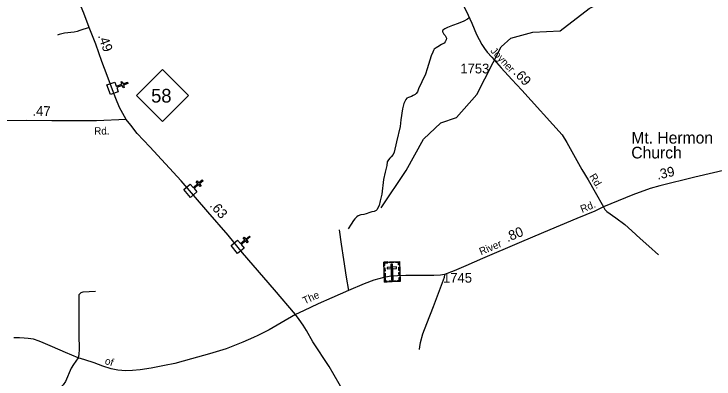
# Model space of a CAD drawing. Extents: x 2220236 to 2384410, y 720751 to 894131.
# Drawn here: x 2310967 to 2319935, y 770297 to 774971 of the extents above; entities that cross this region are included whole.
import ezdxf

# ---------------------------------------------------------------- set-up
doc = ezdxf.new("R2010")
doc.units = 0
for name, color, linetype in [('Exist Cultural Cemetery CELL', 7, 'Continuous'), ('Exist Cultural Church CELL', 7, 'Continuous'), ('Exist Cultural Church with Cemetery Label', 7, 'Continuous'), ('Exist Hydrographic Misc Water Feature', 7, 'Continuous'), ('Exist Road Non-System Type 51', 7, 'Continuous'), ('Exist Road Primary NC Attributed', 7, 'Continuous'), ('Exist Road Primary NC Service Mileage Hundredths English Label', 7, 'Continuous'), ('Exist Road Primary NC Shield CELL', 7, 'Continuous'), ('Exist Road Primary NC Shield Number Label', 7, 'Continuous'), ('Exist Road Secondary Mileage Hundredths English Label', 7, 'Continuous'), ('Exist Road Secondary Type 51 Attributed', 7, 'Continuous'), ('Exist Road Secondary Type 51 Label', 7, 'Continuous'), ('Exist Road Secondary Type 51 Number Label', 7, 'Continuous')]:
    doc.layers.add(name, color=color, linetype=linetype)

msp = doc.modelspace()

# ---------------------------------------------------------------- linework, layer by layer
at = {"layer": 'Exist Cultural Cemetery CELL'}
for points in [[(2315705, 771793.1), (2315903.9, 771801.2), (2315914.3, 771546.8), (2315715.4, 771538.7)], [(2315706.7, 771749.8), (2315718.1, 771750.3), (2315716.8, 771782.4), (2315757.3, 771784.1), (2315756.8, 771795.2), (2315705, 771793.1)], [(2315748.5, 771726.7), (2315749.3, 771708.1), (2315866.9, 771712.9), (2315866.2, 771731.5)], [(2315779, 771796.1), (2315830.8, 771798.2), (2315831.2, 771786.8), (2315779.4, 771784.7)], [(2315815.1, 771768.2), (2315796.4, 771767.5), (2315804.7, 771564.9), (2315823.4, 771565.6)], [(2315905.7, 771757.9), (2315894.4, 771757.4), (2315893.1, 771789.6), (2315852.6, 771787.9), (2315852.1, 771799), (2315904, 771801.1)], [(2315897.3, 771684.4), (2315895.5, 771727.7), (2315906.9, 771728.1), (2315908.7, 771684.8)], [(2315709.7, 771675.7), (2315708, 771719), (2315719.4, 771719.4), (2315721.1, 771676.2)], [(2315712.5, 771608.5), (2315710.7, 771651.8), (2315722.1, 771652.3), (2315723.8, 771609)], [(2315900, 771618.5), (2315898.2, 771661.8), (2315909.6, 771662.2), (2315911.3, 771619)], [(2315748.4, 771540), (2315747.9, 771551.5), (2315725.9, 771550.6), (2315724.3, 771591), (2315713.2, 771590.6), (2315715.3, 771538.7)], [(2315772.3, 771552.5), (2315857.1, 771555.9), (2315857.5, 771544.5), (2315772.8, 771541.1)], [(2315881.2, 771545.4), (2315880.7, 771556.9), (2315902.7, 771557.8), (2315901, 771598.2), (2315912.2, 771598.6), (2315914.3, 771546.8)]]:
    msp.add_lwpolyline(points, close=True, dxfattribs=at)
at = {"layer": 'Exist Cultural Church CELL'}
for points in [[(2312257.6, 774099.2), (2312277.1, 774045.7), (2312348.7, 774071.6), (2312337.8, 774101.7), (2312352.8, 774107.2), (2312363.7, 774077.1), (2312420.3, 774097.6), (2312425.7, 774082.5), (2312369.2, 774062), (2312380.1, 774031.9), (2312365.1, 774026.5), (2312354.2, 774056.6), (2312282.6, 774030.6), (2312302.1, 773976.4), (2312202, 773940.2), (2312157.5, 774063)], [(2313225.1, 772791.2), (2313262.4, 772748.2), (2313320, 772798), (2313299.1, 772822.2), (2313311.2, 772832.7), (2313332.1, 772808.4), (2313377.6, 772847.8), (2313388.1, 772835.6), (2313342.6, 772796.3), (2313363.5, 772772.1), (2313351.4, 772761.7), (2313330.5, 772785.9), (2313272.9, 772736.1), (2313310.5, 772692.4), (2313229.9, 772622.8), (2313144.5, 772721.6)], [(2313829.9, 772074), (2313866.5, 772030.4), (2313924.9, 772079.3), (2313904.3, 772103.8), (2313916.6, 772114.1), (2313937.1, 772089.5), (2313983.3, 772128.1), (2313993.5, 772115.8), (2313947.4, 772077.2), (2313967.9, 772052.7), (2313955.7, 772042.4), (2313935.1, 772067), (2313876.7, 772018.1), (2313913.6, 771973.8), (2313832, 771905.5), (2313748.2, 772005.7)]]:
    msp.add_lwpolyline(points, close=True, dxfattribs=at)
at = {"layer": 'Exist Hydrographic Misc Water Feature'}
msp.add_lwpolyline([(2315671.7, 772487.8), (2315990.7, 772966.8), (2316211.8, 773369.7), (2316433.6, 773579), (2316633.8, 773646.2), (2316896.6, 773942.4), (2317206.7, 774552.4), (2317330.8, 774662.4), (2317612.7, 774739.6), (2317962.7, 774753.8), (2318333.7, 775041.4), (2318592.7, 775179.3)], dxfattribs=at)
at = {"layer": 'Exist Road Non-System Type 51'}
for points in [[(2316798.3, 774924.4), (2316776, 774903.6), (2316731.5, 774881.3), (2316655.7, 774851.6), (2316583, 774823.4), (2316522.1, 774796.7), (2316486.5, 774780.3), (2316471.6, 774772.9), (2316462.7, 774764), (2316458.3, 774753.6), (2316456.8, 774744.7), (2316461.2, 774737.2), (2316465.7, 774728.3), (2316474.6, 774714.9), (2316490.9, 774695.6), (2316498.4, 774680.8), (2316505.8, 774661.5), (2316504.3, 774639.2), (2316492.4, 774613.9), (2316479.1, 774599.1), (2316441.9, 774579.8), (2316395.9, 774553), (2316373.6, 774538.2), (2316361.8, 774530.7), (2316351.4, 774520.3), (2316341, 774505.5), (2316332.1, 774483.2), (2316312.8, 774434.2), (2316260.8, 774270.7), (2316237.1, 774202.4), (2316192.5, 774104.4), (2316150.9, 774013.7), (2316136.1, 773975.1), (2316121.2, 773954.3), (2316107.9, 773940.9), (2316082.6, 773926.1), (2316058.9, 773912.7), (2316035.1, 773905.3), (2316018.8, 773902.3), (2315999.5, 773891.9), (2315986.1, 773877.1), (2315972.8, 773850.3), (2315960.9, 773823.6), (2315943.1, 773755.2), (2315922.3, 773617.1), (2315913.4, 773529.4), (2315868.9, 773334.8), (2315837.7, 773202.6), (2315822.8, 773169.9), (2315797.6, 773141.7), (2315781.3, 773123.8), (2315763.4, 773103), (2315748.6, 773077.8), (2315742.7, 773030.2), (2315721.9, 772944.1), (2315702.6, 772852), (2315678.8, 772664.8), (2315656.5, 772580.1), (2315643.2, 772520.7), (2315628.3, 772488), (2315617.9, 772467.2), (2315607.5, 772455.3), (2315580.8, 772443.4), (2315551.1, 772437.5), (2315524.4, 772428.6), (2315479.9, 772413.7), (2315447.2, 772404.8), (2315408.6, 772398.9), (2315377.4, 772385.5), (2315358.1, 772375.1), (2315334.4, 772349.8), (2315315.1, 772326.1), (2315285.4, 772281.5), (2315249.7, 772220.6)], [(2311928.6, 774798.6), (2311809.7, 774760.7), (2311777, 774747.3), (2311738.4, 774736.9), (2311615.4, 774725.8), (2311545.6, 774709.1), (2311532.3, 774704.7), (2311523.5, 774701.4)], [(2318520, 772503.3), (2318538.4, 772469.4), (2318562.6, 772443.8), (2318677.4, 772361.1), (2318792.4, 772274.3), (2318883.2, 772195.4), (2318990.1, 772096.5), (2319101.1, 771997.8), (2319222.4, 771885.1)], [(2315131, 772208), (2315157.7, 772023.7), (2315188.9, 771826.1), (2315221.2, 771600.2), (2315254.2, 771431.7)], [(2316480.5, 771636), (2316477.6, 771598.1), (2316335, 771219.3), (2316251.9, 771001.6), (2316201.4, 770871.6), (2316170.2, 770761.7), (2316159.8, 770712.7), (2316158.4, 770672.6)], [(2312008.8, 771419.2), (2311849.8, 771407.3), (2311821.6, 771399.9), (2311808.2, 771389.5), (2311796.3, 771376.1), (2311797.8, 771310.7), (2311799.3, 771153.1), (2311797.8, 770862.4), (2311802.3, 770678), (2311796.3, 770609.6), (2311788.9, 770569.5)], [(2311788.9, 770569.5), (2311730.1, 770484), (2311698.9, 770433.4), (2311627.2, 770266.2), (2311597.8, 770221.8), (2311576.1, 770199.7), (2311532.5, 770161.1), (2311475, 770118.6), (2311455.1, 770100.3), (2311443.3, 770084), (2311432.9, 770069.1), (2311424, 770040.9), (2311419.5, 769993.3), (2311421, 769699.7), (2311422.5, 769487), (2311422.5, 769299), (2311421, 769157.7)]]:
    msp.add_lwpolyline(points, dxfattribs=at)
at = {"layer": 'Exist Road Primary NC Attributed'}
for points in [[(2312402.6, 773619), (2312319.4, 773772), (2312270.3, 773890.9), (2312216.8, 774032.2), (2312160.4, 774181.6), (2312093.5, 774361.5), (2312013.3, 774583), (2311928.6, 774798.6), (2311861.7, 774980), (2311791.4, 775144.1), (2311744.9, 775313), (2311715.9, 775402.6), (2311638.3, 775776.7), (2311617.3, 775883.9), (2311605.8, 775971.9), (2311595, 776054.9)], [(2314572, 771121.1), (2314306, 771438.5), (2313895.9, 771914.3), (2313711.6, 772137.3), (2313450.1, 772437.7), (2313108.4, 772834.7), (2312705.7, 773271.8), (2312546.7, 773441.3), (2312462, 773547.6), (2312402.6, 773619)], [(2316365.5, 767773.8), (2316322.2, 767939.9), (2316225.7, 768234.6), (2316173.6, 768366.1), (2316055.9, 768640.6), (2316024.4, 768711.3), (2315962.4, 768855.5), (2315892.2, 768984.9), (2315624.7, 769399.9), (2315496.1, 769644.1), (2315197.1, 770124.6), (2315005.9, 770455), (2314794.3, 770774), (2314713.1, 770918.9), (2314673, 770985.8), (2314619.5, 771060.1), (2314572, 771121.1)]]:
    msp.add_lwpolyline(points, dxfattribs=at)
at = {"layer": 'Exist Road Primary NC Shield CELL'}
msp.add_lwpolyline([(2312536.8, 773927), (2312869.8, 774260), (2313202.8, 773927), (2312869.8, 773594)], close=True, dxfattribs=at)
at = {"layer": 'Exist Road Secondary Type 51 Attributed'}
for points in [[(2316487.2, 775522.9), (2316535.4, 775451.6), (2316570.1, 775397.6), (2316602.8, 775332), (2316628.1, 775280.8), (2316641, 775253.6), (2316660.5, 775205.7), (2316758.9, 775011.3), (2316831.4, 774855.9), (2316891, 774708.7), (2316962.3, 774579.5), (2316995, 774529.9), (2317027.4, 774484.1), (2317088.1, 774418.9), (2317207.4, 774280.3), (2317345, 774133.9), (2317472.5, 773995.2), (2317988.3, 773423.1), (2318047.4, 773323.9), (2318243.1, 772980.1), (2318322.4, 772848.9), (2318411.9, 772690.1), (2318520, 772503.3)], [(2312402.6, 773619), (2312025.2, 773601.9), (2311449.5, 773602.7), (2311131.6, 773607.1), (2310819.8, 773603.8), (2310523.9, 773610.6), (2310101.7, 773646), (2309976.1, 773652.4), (2309923, 773652.6)], [(2320487.7, 773000.2), (2320334.8, 772990.9), (2320224, 772985.6), (2320110.1, 772978.2), (2319687.3, 772881.8), (2319240.8, 772768.9), (2319117.3, 772735.7), (2318894.1, 772655.2), (2318520, 772503.3)], [(2318520, 772503.3), (2318406.2, 772447.9), (2318176, 772352.8), (2317751.4, 772171.6), (2317438.2, 772039.3), (2316970.5, 771838), (2316755.2, 771747.4), (2316606.7, 771683.5), (2316480.5, 771636), (2316430.1, 771627.8), (2316344, 771621.9), (2316211.8, 771623.4), (2315984.7, 771621.9), (2315879.2, 771618.9), (2315775.3, 771610), (2315707, 771596.6), (2315576.4, 771562.4), (2315453.1, 771514.9), (2315254.2, 771431.7), (2315037.4, 771335.1), (2314863.2, 771259.4), (2314676, 771170.2), (2314572, 771121.1)], [(2314572, 771121.1), (2314390.7, 771017), (2314234.7, 770924.8), (2314092, 770854.9), (2314037.1, 770828.2), (2313897.4, 770767.2), (2313686.4, 770684), (2313472.4, 770618.5), (2313241.4, 770553.5), (2313028.2, 770497.2), (2312896.5, 770469.8), (2312723, 770435.9), (2312581.4, 770412.3), (2312485.4, 770405.4), (2312397.5, 770402.4), (2312295.4, 770409.3), (2312211.2, 770428.4), (2312102.9, 770463.2), (2311992.5, 770502), (2311874.1, 770540.7), (2311788.9, 770569.5), (2311627.4, 770635.9), (2311458.5, 770710.1), (2311342.1, 770758.9), (2311288.7, 770782.8), (2311215.8, 770807.2), (2311147.5, 770816.1), (2311097.6, 770818.2), (2311035.6, 770823.5), (2310964.8, 770822.2)]]:
    msp.add_lwpolyline(points, dxfattribs=at)

# ---------------------------------------------------------------- texts
at = {"layer": 'Exist Cultural Church with Cemetery Label'}
for s, p in [('Mt. Hermon', (2318875.4, 773312.1)), ('Church', (2318875.4, 773121.1))]:
    msp.add_text(s, height=150, dxfattribs=at).set_placement(p)
at = {"layer": 'Exist Road Primary NC Service Mileage Hundredths English Label'}
for s, rotation, p in [('.49', 289.90972, (2312040.1, 774692.4)), ('.63', 311.04722, (2313467.2, 772513.2))]:
    msp.add_text(s, height=125, rotation=rotation, dxfattribs=at).set_placement(p)
at = {"layer": 'Exist Road Primary NC Shield Number Label'}
msp.add_text('58', height=175, dxfattribs=at).set_placement((2312723.9, 773837.3))
at = {"layer": 'Exist Road Secondary Mileage Hundredths English Label'}
for s, rotation, p in [('.69', 312.10215, (2317355.8, 774213.1)), ('.47', 359.2071, (2311203.2, 773668.6)), ('.39', 12.6072, (2319213.1, 772849.6)), ('.80', 22.23899, (2317290.3, 772048.9))]:
    msp.add_text(s, height=125, rotation=rotation, dxfattribs=at).set_placement(p)
at = {"layer": 'Exist Road Secondary Type 51 Label'}
for s, rotation, p in [('Joyner', 312.90925, (2317063.7, 774493.3)), ('Rd.', 0.60364, (2311993.8, 773426.1)), ('Rd.', 301.14986, (2318333.7, 772893.5)), ('Rd.', 22.23203, (2318245.4, 772423.6)), ('River', 22.45574, (2316950.4, 771880.6)), ('The', 25.01824, (2314691.1, 771249.8)), ('of', 342.18639, (2312122.6, 770491.3))]:
    msp.add_text(s, height=95, rotation=rotation, dxfattribs=at).set_placement(p)
at = {"layer": 'Exist Road Secondary Type 51 Number Label'}
for s, p in [('1753', (2316684.7, 774210.4)), ('1745', (2316463, 771530.3))]:
    msp.add_text(s, height=125, dxfattribs=at).set_placement(p)

doc.saveas('drawing.dxf')
